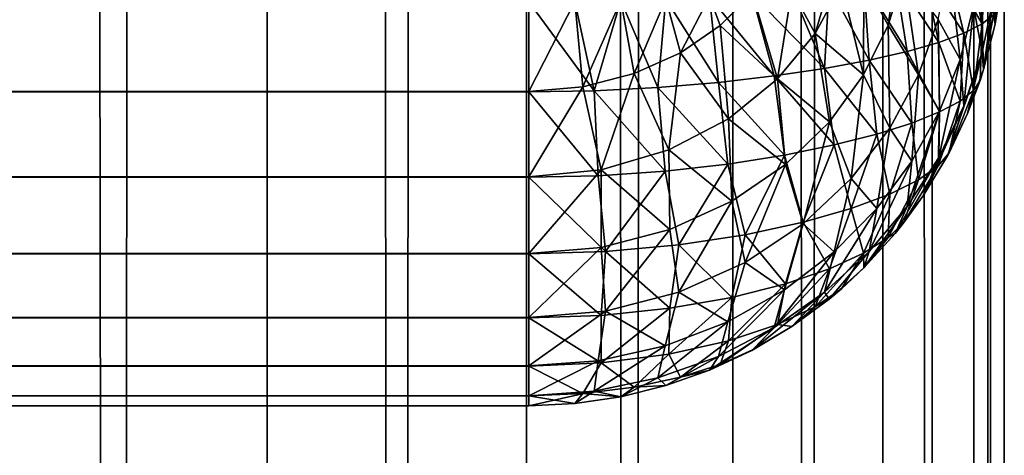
# Model space of a CAD drawing. Extents: x -265 to 265, y 0 to 1307.
# Tile 258 of 436: x 260.86 to 265, y 704.79 to 706.63. Entities that reach past the tile are written whole.
import ezdxf

# ---------------------------------------------------------------- set-up
doc = ezdxf.new("R2010")
doc.units = 0
doc.header["$LTSCALE"] = 65.185185
for name, color, linetype in [('176', 7, 'CONTINUOUS'), ('177', 7, 'CONTINUOUS'), ('178', 7, 'CONTINUOUS'), ('189', 7, 'CONTINUOUS'), ('190', 7, 'CONTINUOUS'), ('194', 7, 'CONTINUOUS'), ('39', 7, 'CONTINUOUS'), ('40', 7, 'CONTINUOUS')]:
    doc.layers.add(name, color=color, linetype=linetype)

msp = doc.modelspace()

# ---------------------------------------------------------------- linework, layer by layer
at = {"layer": '176', "color": 7, "linetype": 'CONTINUOUS'}
for points in [[(-263, 706.7, 15), (263, 706.7, 15), (263, 706.3236, 15.0422), (-263, 706.7, 15)], [(-263, 706.3217, 15.0426), (-263, 706.7, 15), (263, 706.3236, 15.0422), (-263, 706.3217, 15.0426)], [(263, 705.9638, 15.1677), (-263, 706.3217, 15.0426), (263, 706.3236, 15.0422), (263, 705.9638, 15.1677)], [(-263, 705.9621, 15.1685), (-263, 706.3217, 15.0426), (263, 705.9638, 15.1677), (-263, 705.9621, 15.1685)], [(263, 705.641, 15.3702), (-263, 705.9621, 15.1685), (263, 705.9638, 15.1677), (263, 705.641, 15.3702)], [(-263, 705.6395, 15.3714), (-263, 705.9621, 15.1685), (263, 705.641, 15.3702), (-263, 705.6395, 15.3714)], [(263, 705.3714, 15.6395), (-263, 705.6395, 15.3714), (263, 705.641, 15.3702), (263, 705.3714, 15.6395)], [(-263, 705.3702, 15.641), (-263, 705.6395, 15.3714), (263, 705.3714, 15.6395), (-263, 705.3702, 15.641)], [(263, 705.1685, 15.9621), (-263, 705.3702, 15.641), (263, 705.3714, 15.6395), (263, 705.1685, 15.9621)], [(-263, 705.1677, 15.9638), (-263, 705.3702, 15.641), (263, 705.1685, 15.9621), (-263, 705.1677, 15.9638)], [(263, 705.0426, 16.3217), (-263, 705.1677, 15.9638), (263, 705.1685, 15.9621), (263, 705.0426, 16.3217)], [(-263, 705.0422, 16.3236), (-263, 705.1677, 15.9638), (263, 705.0426, 16.3217), (-263, 705.0422, 16.3236)], [(263, 705, 16.7), (-263, 705.0422, 16.3236), (263, 705.0426, 16.3217), (263, 705, 16.7)], [(-263, 705, 16.7), (-263, 705.0422, 16.3236), (263, 705, 16.7), (-263, 705, 16.7)]]:
    msp.add_3dface(points, dxfattribs=at)
at = {"layer": '177', "color": 7, "linetype": 'CONTINUOUS'}
for points in [[(-263, 705, 16.7), (263, 705, 16.7), (-263, 705, 23.3), (-263, 705, 16.7)], [(-263, 705, 23.3), (263, 705, 16.7), (263, 705, 23.3), (-263, 705, 23.3)]]:
    msp.add_3dface(points, dxfattribs=at)
at = {"layer": '178', "color": 7, "linetype": 'CONTINUOUS'}
for points in [[(-263, 706.7, 25), (-263, 706.3236, 24.9578), (263, 706.7, 25), (-263, 706.7, 25)], [(263, 706.7, 25), (-263, 706.3236, 24.9578), (263, 706.3217, 24.9574), (263, 706.7, 25)], [(-263, 706.3236, 24.9578), (-263, 705.9638, 24.8323), (263, 706.3217, 24.9574), (-263, 706.3236, 24.9578)], [(263, 706.3217, 24.9574), (-263, 705.9638, 24.8323), (263, 705.9621, 24.8315), (263, 706.3217, 24.9574)], [(-263, 705.9638, 24.8323), (-263, 705.641, 24.6298), (263, 705.9621, 24.8315), (-263, 705.9638, 24.8323)], [(263, 705.9621, 24.8315), (-263, 705.641, 24.6298), (263, 705.6395, 24.6286), (263, 705.9621, 24.8315)], [(-263, 705.641, 24.6298), (-263, 705.3714, 24.3605), (263, 705.6395, 24.6286), (-263, 705.641, 24.6298)], [(263, 705.6395, 24.6286), (-263, 705.3714, 24.3605), (263, 705.3702, 24.359), (263, 705.6395, 24.6286)], [(-263, 705.3714, 24.3605), (-263, 705.1685, 24.0379), (263, 705.3702, 24.359), (-263, 705.3714, 24.3605)], [(263, 705.3702, 24.359), (-263, 705.1685, 24.0379), (263, 705.1677, 24.0362), (263, 705.3702, 24.359)], [(-263, 705.1685, 24.0379), (-263, 705.0426, 23.6783), (263, 705.1677, 24.0362), (-263, 705.1685, 24.0379)], [(263, 705.1677, 24.0362), (-263, 705.0426, 23.6783), (263, 705.0422, 23.6764), (263, 705.1677, 24.0362)], [(-263, 705.0426, 23.6783), (-263, 705, 23.3), (263, 705.0422, 23.6764), (-263, 705.0426, 23.6783)], [(-263, 705, 23.3), (263, 705, 23.3), (263, 705.0422, 23.6764), (-263, 705, 23.3)]]:
    msp.add_3dface(points, dxfattribs=at)
at = {"layer": '189', "color": 7, "linetype": 'CONTINUOUS'}
for points in [[(264.9611, 706.6073, 16.9411), (264.9902, 706.8027, 16.9704), (264.9611, 706.6073, 23.0589), (264.9611, 706.6073, 16.9411)], [(264.9611, 706.6073, 23.0589), (264.9902, 706.8027, 16.9704), (264.9747, 706.6831, 23.0475), (264.9611, 706.6073, 23.0589)], [(264.9128, 706.4158, 16.9124), (264.9611, 706.6073, 16.9411), (264.9128, 706.4158, 23.0876), (264.9128, 706.4158, 16.9124)], [(264.9128, 706.4158, 23.0876), (264.9611, 706.6073, 16.9411), (264.9611, 706.6073, 23.0589), (264.9128, 706.4158, 23.0876)], [(264.8459, 706.2301, 16.8845), (264.9128, 706.4158, 16.9124), (264.8459, 706.2301, 23.1155), (264.8459, 706.2301, 16.8845)], [(264.8459, 706.2301, 23.1155), (264.9128, 706.4158, 16.9124), (264.8982, 706.37, 23.0945), (264.8459, 706.2301, 23.1155)], [(264.8982, 706.37, 23.0945), (264.9128, 706.4158, 16.9124), (264.9128, 706.4158, 23.0876), (264.8982, 706.37, 23.0945)], [(264.7611, 706.0522, 16.8578), (264.8459, 706.2301, 16.8845), (264.7611, 706.0522, 23.1422), (264.7611, 706.0522, 16.8578)], [(264.7611, 706.0522, 23.1422), (264.8459, 706.2301, 16.8845), (264.768, 706.0651, 23.1402), (264.7611, 706.0522, 23.1422)], [(264.768, 706.0651, 23.1402), (264.8459, 706.2301, 16.8845), (264.8459, 706.2301, 23.1155), (264.768, 706.0651, 23.1402)], [(264.6594, 705.8836, 16.8325), (264.7611, 706.0522, 16.8578), (264.6594, 705.8836, 23.1675), (264.6594, 705.8836, 16.8325)], [(264.6594, 705.8836, 23.1675), (264.7611, 706.0522, 16.8578), (264.7611, 706.0522, 23.1422), (264.6594, 705.8836, 23.1675)], [(264.5417, 705.726, 16.8089), (264.6594, 705.8836, 16.8325), (264.5417, 705.726, 23.1911), (264.5417, 705.726, 16.8089)], [(264.5417, 705.726, 23.1911), (264.6594, 705.8836, 16.8325), (264.578, 705.7712, 23.1843), (264.5417, 705.726, 23.1911)], [(264.578, 705.7712, 23.1843), (264.6594, 705.8836, 16.8325), (264.6594, 705.8836, 23.1675), (264.578, 705.7712, 23.1843)], [(264.4093, 705.5809, 16.7871), (264.5417, 705.726, 16.8089), (264.4093, 705.5809, 23.2129), (264.4093, 705.5809, 16.7871)], [(264.4093, 705.5809, 23.2129), (264.5417, 705.726, 16.8089), (264.5417, 705.726, 23.1911), (264.4093, 705.5809, 23.2129)], [(264.2635, 705.4497, 16.7674), (264.4093, 705.5809, 16.7871), (264.2635, 705.4497, 23.2325), (264.2635, 705.4497, 16.7674)], [(264.2635, 705.4497, 23.2325), (264.4093, 705.5809, 16.7871), (264.3149, 705.493, 23.2261), (264.2635, 705.4497, 23.2325)], [(264.3149, 705.493, 23.2261), (264.4093, 705.5809, 16.7871), (264.4093, 705.5809, 23.2129), (264.3149, 705.493, 23.2261)], [(264.1058, 705.3335, 16.75), (264.2635, 705.4497, 16.7674), (264.1058, 705.3335, 23.25), (264.1058, 705.3335, 16.75)], [(264.1058, 705.3335, 23.25), (264.2635, 705.4497, 16.7674), (264.2635, 705.4497, 23.2325), (264.1058, 705.3335, 23.25)], [(263.9377, 705.2334, 16.735), (264.1058, 705.3335, 16.75), (263.9377, 705.2334, 23.265), (263.9377, 705.2334, 16.735)], [(263.9377, 705.2334, 23.265), (264.1058, 705.3335, 16.75), (263.9409, 705.2351, 23.2647), (263.9377, 705.2334, 23.265)], [(263.9409, 705.2351, 23.2647), (264.1058, 705.3335, 16.75), (264.1058, 705.3335, 23.25), (263.9409, 705.2351, 23.2647)], [(263.7608, 705.1504, 16.7226), (263.9377, 705.2334, 16.735), (263.7608, 705.1504, 23.2774), (263.7608, 705.1504, 16.7226)], [(263.7608, 705.1504, 23.2774), (263.9377, 705.2334, 16.735), (263.9377, 705.2334, 23.265), (263.7608, 705.1504, 23.2774)], [(263.5768, 705.085, 16.7127), (263.7608, 705.1504, 16.7226), (263.5768, 705.085, 23.2873), (263.5768, 705.085, 16.7127)], [(263.5768, 705.085, 23.2873), (263.7608, 705.1504, 16.7226), (263.7608, 705.1504, 23.2774), (263.5768, 705.085, 23.2873)], [(263.3875, 705.0379, 16.7057), (263.5768, 705.085, 16.7127), (263.3875, 705.0379, 23.2943), (263.3875, 705.0379, 16.7057)], [(263.3875, 705.0379, 23.2943), (263.5768, 705.085, 16.7127), (263.5768, 705.085, 23.2873), (263.3875, 705.0379, 23.2943)], [(263.1946, 705.0095, 16.7014), (263.3875, 705.0379, 16.7057), (263.1946, 705.0095, 23.2986), (263.1946, 705.0095, 16.7014)], [(263.1946, 705.0095, 23.2986), (263.3875, 705.0379, 16.7057), (263.3875, 705.0379, 23.2943), (263.1946, 705.0095, 23.2986)], [(263, 705, 23.3), (263, 705, 16.7), (263.1946, 705.0095, 16.7014), (263, 705, 23.3)], [(263, 705, 23.3), (263.1946, 705.0095, 16.7014), (263.1946, 705.0095, 23.2986), (263, 705, 23.3)]]:
    msp.add_3dface(points, dxfattribs=at)
at = {"layer": '190', "color": 7, "linetype": 'CONTINUOUS'}
for points in [[(264.9747, 706.9525, 16.6831), (264.9902, 706.9704, 16.8027), (264.9611, 706.6073, 16.9411), (264.9747, 706.9525, 16.6831)], [(264.9902, 706.9704, 16.8027), (264.9902, 706.8027, 16.9704), (264.9611, 706.6073, 16.9411), (264.9902, 706.9704, 16.8027)], [(264.9747, 706.9525, 16.6831), (264.9611, 706.6073, 16.9411), (264.9548, 706.7194, 16.6457), (264.9747, 706.9525, 16.6831)], [(264.8982, 706.9055, 16.37), (264.9067, 706.4884, 16.6074), (264.8705, 706.6813, 16.3276), (264.8982, 706.9055, 16.37)], [(264.8982, 706.9055, 16.37), (264.9128, 706.9124, 16.4158), (264.9067, 706.4884, 16.6074), (264.8982, 706.9055, 16.37)], [(264.9128, 706.9124, 16.4158), (264.9548, 706.7194, 16.6457), (264.9067, 706.4884, 16.6074), (264.9128, 706.9124, 16.4158)], [(264.768, 706.8598, 16.0651), (264.8141, 706.4584, 16.2832), (264.7222, 706.6257, 16.0098), (264.768, 706.8598, 16.0651)], [(264.768, 706.8598, 16.0651), (264.8705, 706.6813, 16.3276), (264.8141, 706.4584, 16.2832), (264.768, 706.8598, 16.0651)], [(264.4093, 706.7871, 15.5809), (264.5417, 706.8089, 15.726), (264.5121, 706.602, 15.7082), (264.4093, 706.7871, 15.5809)], [(264.5417, 706.8089, 15.726), (264.578, 706.8157, 15.7712), (264.5121, 706.602, 15.7082), (264.5417, 706.8089, 15.726)], [(264.578, 706.8157, 15.7712), (264.6397, 706.3938, 15.9516), (264.5121, 706.602, 15.7082), (264.578, 706.8157, 15.7712)], [(264.578, 706.8157, 15.7712), (264.7222, 706.6257, 16.0098), (264.6397, 706.3938, 15.9516), (264.578, 706.8157, 15.7712)], [(264.1058, 706.75, 15.3335), (264.2635, 706.7675, 15.4497), (264.205, 706.5673, 15.417), (264.1058, 706.75, 15.3335)], [(264.2635, 706.7675, 15.4497), (264.3149, 706.7739, 15.493), (264.205, 706.5673, 15.417), (264.2635, 706.7675, 15.4497)], [(264.3149, 706.7739, 15.493), (264.4082, 706.3936, 15.6427), (264.205, 706.5673, 15.417), (264.3149, 706.7739, 15.493)], [(264.3149, 706.7739, 15.493), (264.4093, 706.7871, 15.5809), (264.4082, 706.3936, 15.6427), (264.3149, 706.7739, 15.493)], [(264.4093, 706.7871, 15.5809), (264.5121, 706.602, 15.7082), (264.4082, 706.3936, 15.6427), (264.4093, 706.7871, 15.5809)], [(263.5768, 706.7127, 15.085), (263.7608, 706.7226, 15.1504), (263.6378, 706.4864, 15.1206), (263.5768, 706.7127, 15.085)], [(263.7608, 706.7226, 15.1504), (263.8052, 706.6009, 15.1741), (263.6378, 706.4864, 15.1206), (263.7608, 706.7226, 15.1504)], [(263.7608, 706.7226, 15.1504), (263.9377, 706.735, 15.2334), (263.8052, 706.6009, 15.1741), (263.7608, 706.7226, 15.1504)], [(263.9377, 706.735, 15.2334), (263.9409, 706.7353, 15.2351), (263.8052, 706.6009, 15.1741), (263.9377, 706.735, 15.2334)], [(263.9409, 706.7353, 15.2351), (264.0467, 706.3759, 15.3421), (263.8052, 706.6009, 15.1741), (263.9409, 706.7353, 15.2351)], [(263.9409, 706.7353, 15.2351), (264.1058, 706.75, 15.3335), (264.0467, 706.3759, 15.3421), (263.9409, 706.7353, 15.2351)], [(264.1058, 706.75, 15.3335), (264.205, 706.5673, 15.417), (264.0467, 706.3759, 15.3421), (264.1058, 706.75, 15.3335)], [(263, 706.3236, 15.0422), (263, 706.7, 15), (263.1946, 706.7014, 15.0095), (263, 706.3236, 15.0422)], [(263, 706.3236, 15.0422), (263.1946, 706.7014, 15.0095), (263.227, 706.3426, 15.0515), (263, 706.3236, 15.0422)], [(263.1946, 706.7014, 15.0095), (263.3875, 706.7057, 15.0379), (263.227, 706.3426, 15.0515), (263.1946, 706.7014, 15.0095)], [(263.3875, 706.7057, 15.0379), (263.4428, 706.3983, 15.0786), (263.227, 706.3426, 15.0515), (263.3875, 706.7057, 15.0379)], [(263.3875, 706.7057, 15.0379), (263.5768, 706.7127, 15.085), (263.4428, 706.3983, 15.0786), (263.3875, 706.7057, 15.0379)], [(263.5768, 706.7127, 15.085), (263.6378, 706.4864, 15.1206), (263.4428, 706.3983, 15.0786), (263.5768, 706.7127, 15.085)], [(264.8705, 706.6813, 16.3276), (264.8301, 706.2625, 16.5687), (264.8141, 706.4584, 16.2832), (264.8705, 706.6813, 16.3276)], [(264.9067, 706.4884, 16.6074), (264.8301, 706.2625, 16.5687), (264.8705, 706.6813, 16.3276), (264.9067, 706.4884, 16.6074)], [(264.9548, 706.7194, 16.6457), (264.9128, 706.4158, 16.9124), (264.9067, 706.4884, 16.6074), (264.9548, 706.7194, 16.6457)], [(264.9611, 706.6073, 16.9411), (264.9128, 706.4158, 16.9124), (264.9548, 706.7194, 16.6457), (264.9611, 706.6073, 16.9411)], [(263.8052, 706.6009, 15.1741), (263.8404, 706.2088, 15.2737), (263.6378, 706.4864, 15.1206), (263.8052, 706.6009, 15.1741)], [(264.0467, 706.3759, 15.3421), (263.8404, 706.2088, 15.2737), (263.8052, 706.6009, 15.1741), (264.0467, 706.3759, 15.3421)], [(264.5121, 706.602, 15.7082), (264.5184, 706.1692, 15.8915), (264.4082, 706.3936, 15.6427), (264.5121, 706.602, 15.7082)], [(264.6397, 706.3938, 15.9516), (264.5184, 706.1692, 15.8915), (264.5121, 706.602, 15.7082), (264.6397, 706.3938, 15.9516)], [(264.7222, 706.6257, 16.0098), (264.728, 706.2399, 16.2373), (264.6397, 706.3938, 15.9516), (264.7222, 706.6257, 16.0098)], [(264.8141, 706.4584, 16.2832), (264.728, 706.2399, 16.2373), (264.7222, 706.6257, 16.0098), (264.8141, 706.4584, 16.2832)], [(264.205, 706.5673, 15.417), (264.2643, 706.1958, 15.5768), (264.0467, 706.3759, 15.3421), (264.205, 706.5673, 15.417)], [(264.4082, 706.3936, 15.6427), (264.2643, 706.1958, 15.5768), (264.205, 706.5673, 15.417), (264.4082, 706.3936, 15.6427)], [(263.6378, 706.4864, 15.1206), (263.5898, 706.0774, 15.2177), (263.4428, 706.3983, 15.0786), (263.6378, 706.4864, 15.1206)], [(263.8404, 706.2088, 15.2737), (263.5898, 706.0774, 15.2177), (263.6378, 706.4864, 15.1206), (263.8404, 706.2088, 15.2737)], [(264.8459, 706.2301, 16.8845), (264.7611, 706.0522, 16.8578), (264.9067, 706.4884, 16.6074), (264.8459, 706.2301, 16.8845)], [(264.9067, 706.4884, 16.6074), (264.7611, 706.0522, 16.8578), (264.8301, 706.2625, 16.5687), (264.9067, 706.4884, 16.6074)], [(264.9128, 706.4158, 16.9124), (264.8459, 706.2301, 16.8845), (264.9067, 706.4884, 16.6074), (264.9128, 706.4158, 16.9124)], [(264.8301, 706.2625, 16.5687), (264.7251, 706.045, 16.5301), (264.8141, 706.4584, 16.2832), (264.8301, 706.2625, 16.5687)], [(264.8141, 706.4584, 16.2832), (264.7251, 706.045, 16.5301), (264.728, 706.2399, 16.2373), (264.8141, 706.4584, 16.2832)], [(263.4428, 706.3983, 15.0786), (263.3046, 705.993, 15.1807), (263.227, 706.3426, 15.0515), (263.4428, 706.3983, 15.0786)], [(263.5898, 706.0774, 15.2177), (263.3046, 705.993, 15.1807), (263.4428, 706.3983, 15.0786), (263.5898, 706.0774, 15.2177)], [(264.4082, 706.3936, 15.6427), (264.3566, 705.9576, 15.8311), (264.2643, 706.1958, 15.5768), (264.4082, 706.3936, 15.6427)], [(264.5184, 706.1692, 15.8915), (264.3566, 705.9576, 15.8311), (264.4082, 706.3936, 15.6427), (264.5184, 706.1692, 15.8915)], [(264.6397, 706.3938, 15.9516), (264.6114, 706.0293, 16.1906), (264.5184, 706.1692, 15.8915), (264.6397, 706.3938, 15.9516)], [(264.728, 706.2399, 16.2373), (264.6114, 706.0293, 16.1906), (264.6397, 706.3938, 15.9516), (264.728, 706.2399, 16.2373)], [(264.0467, 706.3759, 15.3421), (264.0794, 706.0156, 15.5135), (263.8404, 706.2088, 15.2737), (264.0467, 706.3759, 15.3421)], [(264.2643, 706.1958, 15.5768), (264.0794, 706.0156, 15.5135), (264.0467, 706.3759, 15.3421), (264.2643, 706.1958, 15.5768)], [(263, 705.9638, 15.1677), (263, 706.3236, 15.0422), (263.227, 706.3426, 15.0515), (263, 705.9638, 15.1677)], [(263.3046, 705.993, 15.1807), (263, 705.9638, 15.1677), (263.227, 706.3426, 15.0515), (263.3046, 705.993, 15.1807)], [(264.7251, 706.045, 16.5301), (264.592, 705.8394, 16.4921), (264.728, 706.2399, 16.2373), (264.7251, 706.045, 16.5301)], [(264.728, 706.2399, 16.2373), (264.592, 705.8394, 16.4921), (264.6114, 706.0293, 16.1906), (264.728, 706.2399, 16.2373)], [(264.7611, 706.0522, 16.8578), (264.6594, 705.8836, 16.8325), (264.8301, 706.2625, 16.5687), (264.7611, 706.0522, 16.8578)], [(264.8301, 706.2625, 16.5687), (264.6594, 705.8836, 16.8325), (264.7251, 706.045, 16.5301), (264.8301, 706.2625, 16.5687)], [(263.8404, 706.2088, 15.2737), (263.8542, 705.8615, 15.4566), (263.5898, 706.0774, 15.2177), (263.8404, 706.2088, 15.2737)], [(264.0794, 706.0156, 15.5135), (263.8542, 705.8615, 15.4566), (263.8404, 706.2088, 15.2737), (264.0794, 706.0156, 15.5135)], [(264.2643, 706.1958, 15.5768), (264.1535, 705.7664, 15.7728), (264.0794, 706.0156, 15.5135), (264.2643, 706.1958, 15.5768)], [(264.3566, 705.9576, 15.8311), (264.1535, 705.7664, 15.7728), (264.2643, 706.1958, 15.5768), (264.3566, 705.9576, 15.8311)], [(264.5184, 706.1692, 15.8915), (264.4638, 705.8308, 16.1439), (264.3566, 705.9576, 15.8311), (264.5184, 706.1692, 15.8915)], [(264.6114, 706.0293, 16.1906), (264.4638, 705.8308, 16.1439), (264.5184, 706.1692, 15.8915), (264.6114, 706.0293, 16.1906)], [(263.5898, 706.0774, 15.2177), (263.5931, 705.7425, 15.4107), (263.3046, 705.993, 15.1807), (263.5898, 706.0774, 15.2177)], [(263.8542, 705.8615, 15.4566), (263.5931, 705.7425, 15.4107), (263.5898, 706.0774, 15.2177), (263.8542, 705.8615, 15.4566)], [(264.592, 705.8394, 16.4921), (264.4315, 705.6491, 16.4554), (264.6114, 706.0293, 16.1906), (264.592, 705.8394, 16.4921)], [(264.6114, 706.0293, 16.1906), (264.4315, 705.6491, 16.4554), (264.4638, 705.8308, 16.1439), (264.6114, 706.0293, 16.1906)], [(264.6594, 705.8836, 16.8325), (264.5417, 705.726, 16.8089), (264.7251, 706.045, 16.5301), (264.6594, 705.8836, 16.8325)], [(264.7251, 706.045, 16.5301), (264.5417, 705.726, 16.8089), (264.592, 705.8394, 16.4921), (264.7251, 706.045, 16.5301)], [(263, 705.641, 15.3702), (263, 705.9638, 15.1677), (263.3046, 705.993, 15.1807), (263, 705.641, 15.3702)], [(263.3041, 705.6669, 15.3807), (263, 705.641, 15.3702), (263.3046, 705.993, 15.1807), (263.3041, 705.6669, 15.3807)], [(263.5931, 705.7425, 15.4107), (263.3041, 705.6669, 15.3807), (263.3046, 705.993, 15.1807), (263.5931, 705.7425, 15.4107)], [(264.0794, 706.0156, 15.5135), (263.9102, 705.6036, 15.7202), (263.8542, 705.8615, 15.4566), (264.0794, 706.0156, 15.5135)], [(264.1535, 705.7664, 15.7728), (263.9102, 705.6036, 15.7202), (264.0794, 706.0156, 15.5135), (264.1535, 705.7664, 15.7728)], [(264.3566, 705.9576, 15.8311), (264.285, 705.6486, 16.0984), (264.1535, 705.7664, 15.7728), (264.3566, 705.9576, 15.8311)], [(264.4638, 705.8308, 16.1439), (264.285, 705.6486, 16.0984), (264.3566, 705.9576, 15.8311), (264.4638, 705.8308, 16.1439)], [(263.8542, 705.8615, 15.4566), (263.6306, 705.4782, 15.6775), (263.5931, 705.7425, 15.4107), (263.8542, 705.8615, 15.4566)], [(263.9102, 705.6036, 15.7202), (263.6306, 705.4782, 15.6775), (263.8542, 705.8615, 15.4566), (263.9102, 705.6036, 15.7202)], [(264.4315, 705.6491, 16.4554), (264.2443, 705.4779, 16.4206), (264.4638, 705.8308, 16.1439), (264.4315, 705.6491, 16.4554)], [(264.4638, 705.8308, 16.1439), (264.2443, 705.4779, 16.4206), (264.285, 705.6486, 16.0984), (264.4638, 705.8308, 16.1439)], [(264.5417, 705.726, 16.8089), (264.4093, 705.5809, 16.7871), (264.592, 705.8394, 16.4921), (264.5417, 705.726, 16.8089)], [(264.592, 705.8394, 16.4921), (264.4093, 705.5809, 16.7871), (264.4315, 705.6491, 16.4554), (264.592, 705.8394, 16.4921)], [(263.5931, 705.7425, 15.4107), (263.323, 705.3987, 15.6493), (263.3041, 705.6669, 15.3807), (263.5931, 705.7425, 15.4107)], [(263.6306, 705.4782, 15.6775), (263.323, 705.3987, 15.6493), (263.5931, 705.7425, 15.4107), (263.6306, 705.4782, 15.6775)], [(264.1535, 705.7664, 15.7728), (264.0756, 705.488, 16.0557), (263.9102, 705.6036, 15.7202), (264.1535, 705.7664, 15.7728)], [(264.285, 705.6486, 16.0984), (264.0756, 705.488, 16.0557), (264.1535, 705.7664, 15.7728), (264.285, 705.6486, 16.0984)], [(263, 705.3714, 15.6395), (263, 705.641, 15.3702), (263.3041, 705.6669, 15.3807), (263, 705.3714, 15.6395)], [(263.323, 705.3987, 15.6493), (263, 705.3714, 15.6395), (263.3041, 705.6669, 15.3807), (263.323, 705.3987, 15.6493)], [(264.2443, 705.4779, 16.4206), (264.0322, 705.3295, 16.3888), (264.285, 705.6486, 16.0984), (264.2443, 705.4779, 16.4206)], [(264.285, 705.6486, 16.0984), (264.0322, 705.3295, 16.3888), (264.0756, 705.488, 16.0557), (264.285, 705.6486, 16.0984)], [(264.4315, 705.6491, 16.4554), (264.2635, 705.4497, 16.7674), (264.2443, 705.4779, 16.4206), (264.4315, 705.6491, 16.4554)], [(264.4093, 705.5809, 16.7871), (264.2635, 705.4497, 16.7674), (264.4315, 705.6491, 16.4554), (264.4093, 705.5809, 16.7871)], [(263.9102, 705.6036, 15.7202), (263.8373, 705.3543, 16.018), (263.6306, 705.4782, 15.6775), (263.9102, 705.6036, 15.7202)], [(264.0756, 705.488, 16.0557), (263.8373, 705.3543, 16.018), (263.9102, 705.6036, 15.7202), (264.0756, 705.488, 16.0557)], [(264.0322, 705.3295, 16.3888), (263.7974, 705.2081, 16.3615), (264.0756, 705.488, 16.0557), (264.0322, 705.3295, 16.3888)], [(264.0756, 705.488, 16.0557), (263.7974, 705.2081, 16.3615), (263.8373, 705.3543, 16.018), (264.0756, 705.488, 16.0557)], [(263.6306, 705.4782, 15.6775), (263.5741, 705.2532, 15.9881), (263.323, 705.3987, 15.6493), (263.6306, 705.4782, 15.6775)], [(263.8373, 705.3543, 16.018), (263.5741, 705.2532, 15.9881), (263.6306, 705.4782, 15.6775), (263.8373, 705.3543, 16.018)], [(264.1058, 705.3335, 16.75), (263.9377, 705.2334, 16.735), (264.2443, 705.4779, 16.4206), (264.1058, 705.3335, 16.75)], [(264.2443, 705.4779, 16.4206), (263.9377, 705.2334, 16.735), (264.0322, 705.3295, 16.3888), (264.2443, 705.4779, 16.4206)], [(264.2635, 705.4497, 16.7674), (264.1058, 705.3335, 16.75), (264.2443, 705.4779, 16.4206), (264.2635, 705.4497, 16.7674)], [(263, 705.1685, 15.9621), (263, 705.3714, 15.6395), (263.323, 705.3987, 15.6493), (263, 705.1685, 15.9621)], [(263.2922, 705.19, 15.9688), (263, 705.1685, 15.9621), (263.323, 705.3987, 15.6493), (263.2922, 705.19, 15.9688)], [(263.5741, 705.2532, 15.9881), (263.2922, 705.19, 15.9688), (263.323, 705.3987, 15.6493), (263.5741, 705.2532, 15.9881)], [(263.7974, 705.2081, 16.3615), (263.5435, 705.1176, 16.3401), (263.8373, 705.3543, 16.018), (263.7974, 705.2081, 16.3615)], [(263.8373, 705.3543, 16.018), (263.5435, 705.1176, 16.3401), (263.5741, 705.2532, 15.9881), (263.8373, 705.3543, 16.018)], [(263.9377, 705.2334, 16.735), (263.7608, 705.1504, 16.7226), (264.0322, 705.3295, 16.3888), (263.9377, 705.2334, 16.735)], [(264.0322, 705.3295, 16.3888), (263.7608, 705.1504, 16.7226), (263.7974, 705.2081, 16.3615), (264.0322, 705.3295, 16.3888)], [(263.5435, 705.1176, 16.3401), (263.2755, 705.0616, 16.3264), (263.5741, 705.2532, 15.9881), (263.5435, 705.1176, 16.3401)], [(263.5741, 705.2532, 15.9881), (263.2755, 705.0616, 16.3264), (263.2922, 705.19, 15.9688), (263.5741, 705.2532, 15.9881)], [(263, 705.0426, 16.3217), (263, 705.1685, 15.9621), (263.2922, 705.19, 15.9688), (263, 705.0426, 16.3217)], [(263.2755, 705.0616, 16.3264), (263, 705.0426, 16.3217), (263.2922, 705.19, 15.9688), (263.2755, 705.0616, 16.3264)], [(263.7974, 705.2081, 16.3615), (263.5768, 705.085, 16.7127), (263.5435, 705.1176, 16.3401), (263.7974, 705.2081, 16.3615)], [(263.7608, 705.1504, 16.7226), (263.5768, 705.085, 16.7127), (263.7974, 705.2081, 16.3615), (263.7608, 705.1504, 16.7226)], [(263.5435, 705.1176, 16.3401), (263.3875, 705.0379, 16.7057), (263.2755, 705.0616, 16.3264), (263.5435, 705.1176, 16.3401)], [(263.5768, 705.085, 16.7127), (263.3875, 705.0379, 16.7057), (263.5435, 705.1176, 16.3401), (263.5768, 705.085, 16.7127)], [(263, 705, 16.7), (263, 705.0426, 16.3217), (263.2755, 705.0616, 16.3264), (263, 705, 16.7)], [(263.1946, 705.0095, 16.7014), (263, 705, 16.7), (263.2755, 705.0616, 16.3264), (263.1946, 705.0095, 16.7014)], [(263.3875, 705.0379, 16.7057), (263.1946, 705.0095, 16.7014), (263.2755, 705.0616, 16.3264), (263.3875, 705.0379, 16.7057)]]:
    msp.add_3dface(points, dxfattribs=at)
at = {"layer": '194', "color": 7, "linetype": 'CONTINUOUS'}
for points in [[(264.9128, 706.9124, 23.5842), (264.8459, 706.8845, 23.7699), (264.9067, 706.6074, 23.5116), (264.9128, 706.9124, 23.5842)], [(264.9548, 706.6457, 23.2806), (264.9128, 706.9124, 23.5842), (264.9067, 706.6074, 23.5116), (264.9548, 706.6457, 23.2806)], [(264.7611, 706.8578, 23.9478), (264.6594, 706.8325, 24.1164), (264.8301, 706.5687, 23.7375), (264.7611, 706.8578, 23.9478)], [(264.8459, 706.8845, 23.7699), (264.7611, 706.8578, 23.9478), (264.9067, 706.6074, 23.5116), (264.8459, 706.8845, 23.7699)], [(264.9067, 706.6074, 23.5116), (264.7611, 706.8578, 23.9478), (264.8301, 706.5687, 23.7375), (264.9067, 706.6074, 23.5116)], [(264.5417, 706.8089, 24.274), (264.4093, 706.7871, 24.4191), (264.592, 706.4921, 24.1606), (264.5417, 706.8089, 24.274)], [(264.6594, 706.8325, 24.1164), (264.5417, 706.8089, 24.274), (264.7251, 706.5301, 23.955), (264.6594, 706.8325, 24.1164)], [(264.7251, 706.5301, 23.955), (264.5417, 706.8089, 24.274), (264.592, 706.4921, 24.1606), (264.7251, 706.5301, 23.955)], [(264.8301, 706.5687, 23.7375), (264.6594, 706.8325, 24.1164), (264.7251, 706.5301, 23.955), (264.8301, 706.5687, 23.7375)], [(264.2635, 706.7674, 24.5503), (264.1058, 706.75, 24.6665), (264.2443, 706.4206, 24.5221), (264.2635, 706.7674, 24.5503)], [(264.4315, 706.4554, 24.3509), (264.2635, 706.7674, 24.5503), (264.2443, 706.4206, 24.5221), (264.4315, 706.4554, 24.3509)], [(264.4093, 706.7871, 24.4191), (264.2635, 706.7674, 24.5503), (264.4315, 706.4554, 24.3509), (264.4093, 706.7871, 24.4191)], [(264.592, 706.4921, 24.1606), (264.4093, 706.7871, 24.4191), (264.4315, 706.4554, 24.3509), (264.592, 706.4921, 24.1606)], [(263.7608, 706.7226, 24.8496), (263.5768, 706.7127, 24.915), (263.7974, 706.3615, 24.7919), (263.7608, 706.7226, 24.8496)], [(263.9377, 706.735, 24.7666), (263.7608, 706.7226, 24.8496), (264.0322, 706.3888, 24.6705), (263.9377, 706.735, 24.7666)], [(264.0322, 706.3888, 24.6705), (263.7608, 706.7226, 24.8496), (263.7974, 706.3615, 24.7919), (264.0322, 706.3888, 24.6705)], [(264.1058, 706.75, 24.6665), (263.9377, 706.735, 24.7666), (264.2443, 706.4206, 24.5221), (264.1058, 706.75, 24.6665)], [(264.2443, 706.4206, 24.5221), (263.9377, 706.735, 24.7666), (264.0322, 706.3888, 24.6705), (264.2443, 706.4206, 24.5221)], [(263.1946, 706.7014, 24.9905), (263, 706.7, 25), (263.2755, 706.3264, 24.9384), (263.1946, 706.7014, 24.9905)], [(263, 706.7, 25), (263, 706.3217, 24.9574), (263.2755, 706.3264, 24.9384), (263, 706.7, 25)], [(263.3875, 706.7057, 24.9621), (263.1946, 706.7014, 24.9905), (263.2755, 706.3264, 24.9384), (263.3875, 706.7057, 24.9621)], [(263.5435, 706.3401, 24.8824), (263.3875, 706.7057, 24.9621), (263.2755, 706.3264, 24.9384), (263.5435, 706.3401, 24.8824)], [(263.5768, 706.7127, 24.915), (263.3875, 706.7057, 24.9621), (263.5435, 706.3401, 24.8824), (263.5768, 706.7127, 24.915)], [(263.7974, 706.3615, 24.7919), (263.5768, 706.7127, 24.915), (263.5435, 706.3401, 24.8824), (263.7974, 706.3615, 24.7919)], [(264.9611, 706.6073, 23.0589), (264.9747, 706.6831, 23.0475), (264.9548, 706.6457, 23.2806), (264.9611, 706.6073, 23.0589)], [(264.9128, 706.4158, 23.0876), (264.9548, 706.6457, 23.2806), (264.9067, 706.6074, 23.5116), (264.9128, 706.4158, 23.0876)], [(264.9128, 706.4158, 23.0876), (264.9611, 706.6073, 23.0589), (264.9548, 706.6457, 23.2806), (264.9128, 706.4158, 23.0876)], [(264.9067, 706.6074, 23.5116), (264.8301, 706.5687, 23.7375), (264.8705, 706.3276, 23.3187), (264.9067, 706.6074, 23.5116)], [(264.8982, 706.37, 23.0945), (264.9067, 706.6074, 23.5116), (264.8705, 706.3276, 23.3187), (264.8982, 706.37, 23.0945)], [(264.8982, 706.37, 23.0945), (264.9128, 706.4158, 23.0876), (264.9067, 706.6074, 23.5116), (264.8982, 706.37, 23.0945)], [(264.8301, 706.5687, 23.7375), (264.7251, 706.5301, 23.955), (264.8141, 706.2832, 23.5416), (264.8301, 706.5687, 23.7375)], [(264.8705, 706.3276, 23.3187), (264.8301, 706.5687, 23.7375), (264.8141, 706.2832, 23.5416), (264.8705, 706.3276, 23.3187)], [(264.7251, 706.5301, 23.955), (264.592, 706.4921, 24.1606), (264.728, 706.2373, 23.7601), (264.7251, 706.5301, 23.955)], [(264.8141, 706.2832, 23.5416), (264.7251, 706.5301, 23.955), (264.728, 706.2373, 23.7601), (264.8141, 706.2832, 23.5416)], [(264.592, 706.4921, 24.1606), (264.4315, 706.4554, 24.3509), (264.6114, 706.1906, 23.9707), (264.592, 706.4921, 24.1606)], [(264.728, 706.2373, 23.7601), (264.592, 706.4921, 24.1606), (264.6114, 706.1906, 23.9707), (264.728, 706.2373, 23.7601)], [(264.4315, 706.4554, 24.3509), (264.2443, 706.4206, 24.5221), (264.4638, 706.1439, 24.1692), (264.4315, 706.4554, 24.3509)], [(264.6114, 706.1906, 23.9707), (264.4315, 706.4554, 24.3509), (264.4638, 706.1439, 24.1692), (264.6114, 706.1906, 23.9707)], [(264.2443, 706.4206, 24.5221), (264.0322, 706.3888, 24.6705), (264.285, 706.0984, 24.3514), (264.2443, 706.4206, 24.5221)], [(264.4638, 706.1439, 24.1692), (264.2443, 706.4206, 24.5221), (264.285, 706.0984, 24.3514), (264.4638, 706.1439, 24.1692)], [(263.7974, 706.3615, 24.7919), (263.5435, 706.3401, 24.8824), (263.8373, 706.018, 24.6457), (263.7974, 706.3615, 24.7919)], [(264.0322, 706.3888, 24.6705), (263.7974, 706.3615, 24.7919), (264.0756, 706.0557, 24.512), (264.0322, 706.3888, 24.6705)], [(264.0756, 706.0557, 24.512), (263.7974, 706.3615, 24.7919), (263.8373, 706.018, 24.6457), (264.0756, 706.0557, 24.512)], [(264.285, 706.0984, 24.3514), (264.0322, 706.3888, 24.6705), (264.0756, 706.0557, 24.512), (264.285, 706.0984, 24.3514)], [(264.8459, 706.2301, 23.1155), (264.8982, 706.37, 23.0945), (264.8705, 706.3276, 23.3187), (264.8459, 706.2301, 23.1155)], [(263.2755, 706.3264, 24.9384), (263, 706.3217, 24.9574), (263.2922, 705.9688, 24.81), (263.2755, 706.3264, 24.9384)], [(263, 706.3217, 24.9574), (263, 705.9621, 24.8315), (263.2922, 705.9688, 24.81), (263, 706.3217, 24.9574)], [(263.5435, 706.3401, 24.8824), (263.2755, 706.3264, 24.9384), (263.5741, 705.9881, 24.7468), (263.5435, 706.3401, 24.8824)], [(263.5741, 705.9881, 24.7468), (263.2755, 706.3264, 24.9384), (263.2922, 705.9688, 24.81), (263.5741, 705.9881, 24.7468)], [(263.8373, 706.018, 24.6457), (263.5435, 706.3401, 24.8824), (263.5741, 705.9881, 24.7468), (263.8373, 706.018, 24.6457)], [(264.768, 706.0651, 23.1402), (264.8459, 706.2301, 23.1155), (264.8705, 706.3276, 23.3187), (264.768, 706.0651, 23.1402)], [(264.768, 706.0651, 23.1402), (264.8705, 706.3276, 23.3187), (264.8141, 706.2832, 23.5416), (264.768, 706.0651, 23.1402)], [(264.768, 706.0651, 23.1402), (264.8141, 706.2832, 23.5416), (264.7222, 706.0098, 23.3743), (264.768, 706.0651, 23.1402)], [(264.8141, 706.2832, 23.5416), (264.728, 706.2373, 23.7601), (264.7222, 706.0098, 23.3743), (264.8141, 706.2832, 23.5416)], [(264.728, 706.2373, 23.7601), (264.6114, 706.1906, 23.9707), (264.6397, 705.9516, 23.6062), (264.728, 706.2373, 23.7601)], [(264.7222, 706.0098, 23.3743), (264.728, 706.2373, 23.7601), (264.6397, 705.9516, 23.6062), (264.7222, 706.0098, 23.3743)], [(264.6114, 706.1906, 23.9707), (264.4638, 706.1439, 24.1692), (264.5184, 705.8915, 23.8308), (264.6114, 706.1906, 23.9707)], [(264.6397, 705.9516, 23.6062), (264.6114, 706.1906, 23.9707), (264.5184, 705.8915, 23.8308), (264.6397, 705.9516, 23.6062)], [(264.4638, 706.1439, 24.1692), (264.285, 706.0984, 24.3514), (264.3566, 705.8311, 24.0424), (264.4638, 706.1439, 24.1692)], [(264.5184, 705.8915, 23.8308), (264.4638, 706.1439, 24.1692), (264.3566, 705.8311, 24.0424), (264.5184, 705.8915, 23.8308)], [(264.285, 706.0984, 24.3514), (264.0756, 706.0557, 24.512), (264.1535, 705.7728, 24.2336), (264.285, 706.0984, 24.3514)], [(264.3566, 705.8311, 24.0424), (264.285, 706.0984, 24.3514), (264.1535, 705.7728, 24.2336), (264.3566, 705.8311, 24.0424)], [(264.7611, 706.0522, 23.1422), (264.768, 706.0651, 23.1402), (264.7222, 706.0098, 23.3743), (264.7611, 706.0522, 23.1422)], [(263.8373, 706.018, 24.6457), (263.5741, 705.9881, 24.7468), (263.6306, 705.6775, 24.5218), (263.8373, 706.018, 24.6457)], [(263.9102, 705.7202, 24.3964), (263.8373, 706.018, 24.6457), (263.6306, 705.6775, 24.5218), (263.9102, 705.7202, 24.3964)], [(264.0756, 706.0557, 24.512), (263.8373, 706.018, 24.6457), (263.9102, 705.7202, 24.3964), (264.0756, 706.0557, 24.512)], [(264.1535, 705.7728, 24.2336), (264.0756, 706.0557, 24.512), (263.9102, 705.7202, 24.3964), (264.1535, 705.7728, 24.2336)], [(264.6594, 705.8836, 23.1675), (264.7611, 706.0522, 23.1422), (264.7222, 706.0098, 23.3743), (264.6594, 705.8836, 23.1675)], [(263.5741, 705.9881, 24.7468), (263.2922, 705.9688, 24.81), (263.323, 705.6493, 24.6013), (263.5741, 705.9881, 24.7468)], [(263.6306, 705.6775, 24.5218), (263.5741, 705.9881, 24.7468), (263.323, 705.6493, 24.6013), (263.6306, 705.6775, 24.5218)], [(264.578, 705.7712, 23.1843), (264.6594, 705.8836, 23.1675), (264.7222, 706.0098, 23.3743), (264.578, 705.7712, 23.1843)], [(264.578, 705.7712, 23.1843), (264.7222, 706.0098, 23.3743), (264.6397, 705.9516, 23.6062), (264.578, 705.7712, 23.1843)], [(263.2922, 705.9688, 24.81), (263, 705.9621, 24.8315), (263.323, 705.6493, 24.6013), (263.2922, 705.9688, 24.81)], [(263, 705.9621, 24.8315), (263, 705.6395, 24.6286), (263.323, 705.6493, 24.6013), (263, 705.9621, 24.8315)], [(264.578, 705.7712, 23.1843), (264.6397, 705.9516, 23.6062), (264.5121, 705.7082, 23.398), (264.578, 705.7712, 23.1843)], [(264.6397, 705.9516, 23.6062), (264.5184, 705.8915, 23.8308), (264.5121, 705.7082, 23.398), (264.6397, 705.9516, 23.6062)], [(264.5184, 705.8915, 23.8308), (264.3566, 705.8311, 24.0424), (264.4082, 705.6427, 23.6064), (264.5184, 705.8915, 23.8308)], [(264.5121, 705.7082, 23.398), (264.5184, 705.8915, 23.8308), (264.4082, 705.6427, 23.6064), (264.5121, 705.7082, 23.398)], [(264.3566, 705.8311, 24.0424), (264.1535, 705.7728, 24.2336), (264.2643, 705.5768, 23.8042), (264.3566, 705.8311, 24.0424)], [(264.4082, 705.6427, 23.6064), (264.3566, 705.8311, 24.0424), (264.2643, 705.5768, 23.8042), (264.4082, 705.6427, 23.6064)], [(264.1535, 705.7728, 24.2336), (263.9102, 705.7202, 24.3964), (264.0794, 705.5135, 23.9844), (264.1535, 705.7728, 24.2336)], [(264.2643, 705.5768, 23.8042), (264.1535, 705.7728, 24.2336), (264.0794, 705.5135, 23.9844), (264.2643, 705.5768, 23.8042)], [(264.5417, 705.726, 23.1911), (264.578, 705.7712, 23.1843), (264.5121, 705.7082, 23.398), (264.5417, 705.726, 23.1911)], [(263.9102, 705.7202, 24.3964), (263.6306, 705.6775, 24.5218), (263.8542, 705.4566, 24.1385), (263.9102, 705.7202, 24.3964)], [(264.0794, 705.5135, 23.9844), (263.9102, 705.7202, 24.3964), (263.8542, 705.4566, 24.1385), (264.0794, 705.5135, 23.9844)], [(264.4093, 705.5809, 23.2129), (264.5121, 705.7082, 23.398), (264.4082, 705.6427, 23.6064), (264.4093, 705.5809, 23.2129)], [(264.4093, 705.5809, 23.2129), (264.5417, 705.726, 23.1911), (264.5121, 705.7082, 23.398), (264.4093, 705.5809, 23.2129)], [(263.323, 705.6493, 24.6013), (263, 705.6395, 24.6286), (263.3041, 705.3807, 24.3331), (263.323, 705.6493, 24.6013)], [(263.5931, 705.4107, 24.2575), (263.323, 705.6493, 24.6013), (263.3041, 705.3807, 24.3331), (263.5931, 705.4107, 24.2575)], [(263.6306, 705.6775, 24.5218), (263.323, 705.6493, 24.6013), (263.5931, 705.4107, 24.2575), (263.6306, 705.6775, 24.5218)], [(263.8542, 705.4566, 24.1385), (263.6306, 705.6775, 24.5218), (263.5931, 705.4107, 24.2575), (263.8542, 705.4566, 24.1385)], [(263, 705.6395, 24.6286), (263, 705.3702, 24.359), (263.3041, 705.3807, 24.3331), (263, 705.6395, 24.6286)], [(264.3149, 705.493, 23.2261), (264.4082, 705.6427, 23.6064), (264.205, 705.417, 23.4327), (264.3149, 705.493, 23.2261)], [(264.4082, 705.6427, 23.6064), (264.2643, 705.5768, 23.8042), (264.205, 705.417, 23.4327), (264.4082, 705.6427, 23.6064)], [(264.3149, 705.493, 23.2261), (264.4093, 705.5809, 23.2129), (264.4082, 705.6427, 23.6064), (264.3149, 705.493, 23.2261)], [(264.2643, 705.5768, 23.8042), (264.0794, 705.5135, 23.9844), (264.0467, 705.3421, 23.6241), (264.2643, 705.5768, 23.8042)], [(264.205, 705.417, 23.4327), (264.2643, 705.5768, 23.8042), (264.0467, 705.3421, 23.6241), (264.205, 705.417, 23.4327)], [(264.0794, 705.5135, 23.9844), (263.8542, 705.4566, 24.1385), (263.8404, 705.2737, 23.7912), (264.0794, 705.5135, 23.9844)], [(264.0467, 705.3421, 23.6241), (264.0794, 705.5135, 23.9844), (263.8404, 705.2737, 23.7912), (264.0467, 705.3421, 23.6241)], [(264.2635, 705.4497, 23.2325), (264.3149, 705.493, 23.2261), (264.205, 705.417, 23.4327), (264.2635, 705.4497, 23.2325)], [(263.8542, 705.4566, 24.1385), (263.5931, 705.4107, 24.2575), (263.5898, 705.2177, 23.9226), (263.8542, 705.4566, 24.1385)], [(263.8404, 705.2737, 23.7912), (263.8542, 705.4566, 24.1385), (263.5898, 705.2177, 23.9226), (263.8404, 705.2737, 23.7912)], [(264.1058, 705.3335, 23.25), (264.2635, 705.4497, 23.2325), (264.205, 705.417, 23.4327), (264.1058, 705.3335, 23.25)], [(263.5931, 705.4107, 24.2575), (263.3041, 705.3807, 24.3331), (263.3046, 705.1807, 24.007), (263.5931, 705.4107, 24.2575)], [(263.5898, 705.2177, 23.9226), (263.5931, 705.4107, 24.2575), (263.3046, 705.1807, 24.007), (263.5898, 705.2177, 23.9226)], [(264.1058, 705.3335, 23.25), (264.205, 705.417, 23.4327), (264.0467, 705.3421, 23.6241), (264.1058, 705.3335, 23.25)], [(263.3041, 705.3807, 24.3331), (263, 705.3702, 24.359), (263.3046, 705.1807, 24.007), (263.3041, 705.3807, 24.3331)], [(263, 705.3702, 24.359), (263, 705.1677, 24.0362), (263.3046, 705.1807, 24.007), (263, 705.3702, 24.359)], [(263.9409, 705.2351, 23.2647), (264.0467, 705.3421, 23.6241), (263.8052, 705.1741, 23.3991), (263.9409, 705.2351, 23.2647)], [(264.0467, 705.3421, 23.6241), (263.8404, 705.2737, 23.7912), (263.8052, 705.1741, 23.3991), (264.0467, 705.3421, 23.6241)], [(263.9409, 705.2351, 23.2647), (264.1058, 705.3335, 23.25), (264.0467, 705.3421, 23.6241), (263.9409, 705.2351, 23.2647)], [(263.8404, 705.2737, 23.7912), (263.5898, 705.2177, 23.9226), (263.6378, 705.1206, 23.5136), (263.8404, 705.2737, 23.7912)], [(263.8052, 705.1741, 23.3991), (263.8404, 705.2737, 23.7912), (263.6378, 705.1206, 23.5136), (263.8052, 705.1741, 23.3991)], [(263.7608, 705.1504, 23.2774), (263.9377, 705.2334, 23.265), (263.8052, 705.1741, 23.3991), (263.7608, 705.1504, 23.2774)], [(263.9377, 705.2334, 23.265), (263.9409, 705.2351, 23.2647), (263.8052, 705.1741, 23.3991), (263.9377, 705.2334, 23.265)], [(263.5898, 705.2177, 23.9226), (263.3046, 705.1807, 24.007), (263.4428, 705.0786, 23.6017), (263.5898, 705.2177, 23.9226)], [(263.6378, 705.1206, 23.5136), (263.5898, 705.2177, 23.9226), (263.4428, 705.0786, 23.6017), (263.6378, 705.1206, 23.5136)], [(263.3046, 705.1807, 24.007), (263, 705.1677, 24.0362), (263.227, 705.0515, 23.6574), (263.3046, 705.1807, 24.007)], [(263, 705.1677, 24.0362), (263, 705.0422, 23.6764), (263.227, 705.0515, 23.6574), (263, 705.1677, 24.0362)], [(263.4428, 705.0786, 23.6017), (263.3046, 705.1807, 24.007), (263.227, 705.0515, 23.6574), (263.4428, 705.0786, 23.6017)], [(263.5768, 705.085, 23.2873), (263.7608, 705.1504, 23.2774), (263.6378, 705.1206, 23.5136), (263.5768, 705.085, 23.2873)], [(263.7608, 705.1504, 23.2774), (263.8052, 705.1741, 23.3991), (263.6378, 705.1206, 23.5136), (263.7608, 705.1504, 23.2774)], [(263.5768, 705.085, 23.2873), (263.6378, 705.1206, 23.5136), (263.4428, 705.0786, 23.6017), (263.5768, 705.085, 23.2873)], [(263.3875, 705.0379, 23.2943), (263.4428, 705.0786, 23.6017), (263.227, 705.0515, 23.6574), (263.3875, 705.0379, 23.2943)], [(263.3875, 705.0379, 23.2943), (263.5768, 705.085, 23.2873), (263.4428, 705.0786, 23.6017), (263.3875, 705.0379, 23.2943)], [(263, 705.0422, 23.6764), (263.1946, 705.0095, 23.2986), (263.227, 705.0515, 23.6574), (263, 705.0422, 23.6764)], [(263, 705.0422, 23.6764), (263, 705, 23.3), (263.1946, 705.0095, 23.2986), (263, 705.0422, 23.6764)], [(263.1946, 705.0095, 23.2986), (263.3875, 705.0379, 23.2943), (263.227, 705.0515, 23.6574), (263.1946, 705.0095, 23.2986)]]:
    msp.add_3dface(points, dxfattribs=at)
at = {"layer": '39', "color": 7, "linetype": 'CONTINUOUS'}
for points in [[(260.6066, 1, 10.6066), (261.9003, 1, 9.1314), (260.6066, 1299, 10.6066), (260.6066, 1, 10.6066)], [(260.6066, 1299, 10.6066), (261.9003, 1, 9.1314), (261.9003, 1299, 9.1314), (260.6066, 1299, 10.6066)], [(261.9003, 1, 9.1314), (262.9904, 1, 7.5), (261.9003, 1299, 9.1314), (261.9003, 1, 9.1314)], [(261.9003, 1299, 9.1314), (262.9904, 1, 7.5), (262.9904, 1299, 7.5), (261.9003, 1299, 9.1314)], [(262.9904, 1, 7.5), (263.8582, 1, 5.7403), (262.9904, 1299, 7.5), (262.9904, 1, 7.5)], [(262.9904, 1299, 7.5), (263.8582, 1, 5.7403), (263.8582, 1299, 5.7403), (262.9904, 1299, 7.5)], [(263.8582, 1, 5.7403), (264.4889, 1, 3.8823), (263.8582, 1299, 5.7403), (263.8582, 1, 5.7403)], [(263.8582, 1299, 5.7403), (264.4889, 1, 3.8823), (264.4889, 1299, 3.8823), (263.8582, 1299, 5.7403)], [(264.4889, 1, 3.8823), (264.8717, 1, 1.9579), (264.4889, 1299, 3.8823), (264.4889, 1, 3.8823)], [(264.4889, 1299, 3.8823), (264.8717, 1, 1.9579), (264.8717, 1299, 1.9579), (264.4889, 1299, 3.8823)], [(264.8717, 1, 1.9579), (265, 1), (264.8717, 1299, 1.9579), (264.8717, 1, 1.9579)], [(264.8717, 1299, 1.9579), (265, 1), (265, 1299), (264.8717, 1299, 1.9579)]]:
    msp.add_3dface(points, dxfattribs=at)
at = {"layer": '40', "color": 7, "linetype": 'CONTINUOUS'}
for points in [[(261.9003, 1, -9.1314), (260.6066, 1, -10.6066), (261.9003, 1299, -9.1314), (261.9003, 1, -9.1314)], [(261.9003, 1299, -9.1314), (260.6066, 1, -10.6066), (260.6066, 1299, -10.6066), (261.9003, 1299, -9.1314)], [(262.9904, 1, -7.5), (261.9003, 1, -9.1314), (262.9904, 1299, -7.5), (262.9904, 1, -7.5)], [(262.9904, 1299, -7.5), (261.9003, 1, -9.1314), (261.9003, 1299, -9.1314), (262.9904, 1299, -7.5)], [(263.8582, 1, -5.7403), (262.9904, 1, -7.5), (263.8582, 1299, -5.7403), (263.8582, 1, -5.7403)], [(263.8582, 1299, -5.7403), (262.9904, 1, -7.5), (262.9904, 1299, -7.5), (263.8582, 1299, -5.7403)], [(264.4889, 1, -3.8823), (263.8582, 1, -5.7403), (264.4889, 1299, -3.8823), (264.4889, 1, -3.8823)], [(264.4889, 1299, -3.8823), (263.8582, 1, -5.7403), (263.8582, 1299, -5.7403), (264.4889, 1299, -3.8823)], [(264.8717, 1, -1.9579), (264.4889, 1, -3.8823), (264.8717, 1299, -1.9579), (264.8717, 1, -1.9579)], [(264.8717, 1299, -1.9579), (264.4889, 1, -3.8823), (264.4889, 1299, -3.8823), (264.8717, 1299, -1.9579)], [(265, 1299), (265, 1), (264.8717, 1, -1.9579), (265, 1299)], [(265, 1299), (264.8717, 1, -1.9579), (264.8717, 1299, -1.9579), (265, 1299)]]:
    msp.add_3dface(points, dxfattribs=at)

doc.saveas('drawing.dxf')
